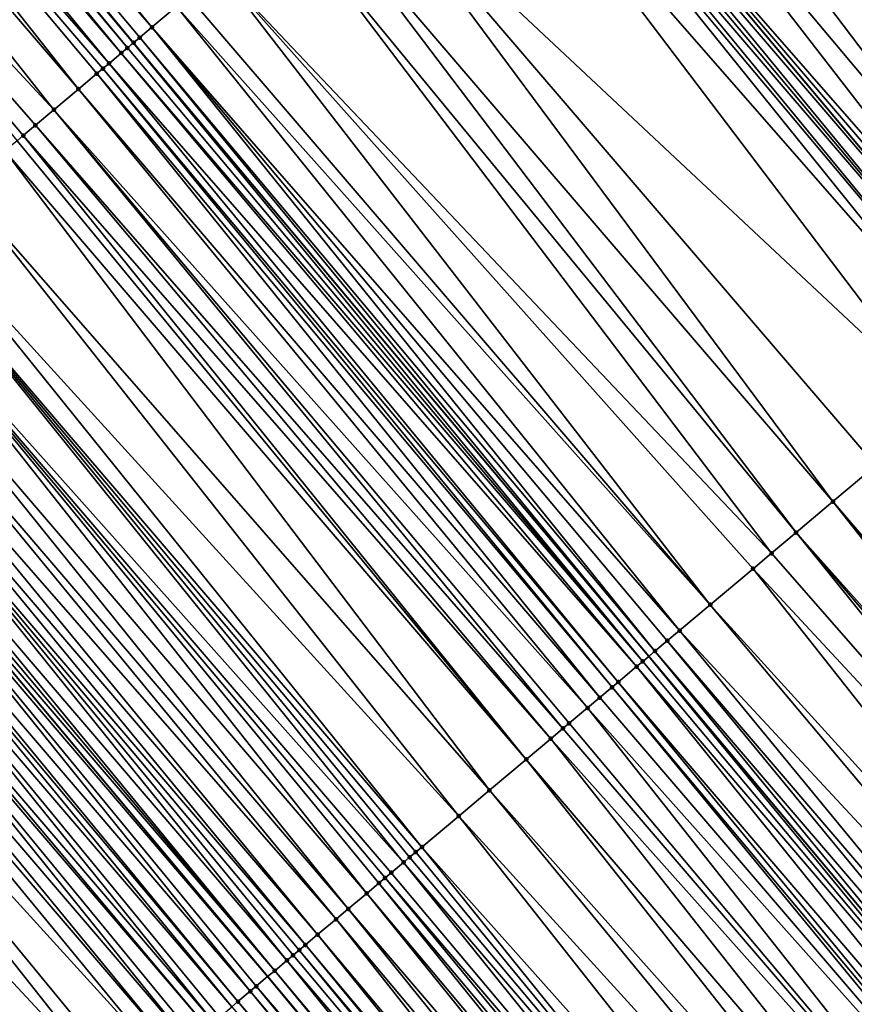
# Model space of a CAD drawing. Header units: feet. Extents: x 2004186 to 2014793, y 836912 to 864902.
# Tile 525 of 974: x 2008946 to 2008967, y 850110 to 850135. Entities that reach past the tile are written whole.
import ezdxf

# ---------------------------------------------------------------- set-up
doc = ezdxf.new("R2010")
doc.units = ezdxf.units.FT
doc.header["$LTSCALE"] = 100
doc.header["$MEASUREMENT"] = 0
for name, color, linetype, lineweight in [('EP_Travel Lane', 5, 'Continuous', 40), ('GPL_Skip Line', 2, 'Continuous', 40), ('Road Shots', 4, 'Continuous', 200), ('Road X-Section', 30, 'Continuous', 13)]:
    doc.layers.add(name, color=color, linetype=linetype, lineweight=lineweight)
doc.layers.add('I-77 SB_MM21-27-Surface-TIN', color=7, linetype='Continuous')

msp = doc.modelspace()

# ---------------------------------------------------------------- linework, layer by layer
at = {"layer": 'EP_Travel Lane'}
msp.add_polyline3d([(2009055.394116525, 849988.2175436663, 426.0955201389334), (2009042.502172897, 850003.5079654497, 426.1328361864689), (2009029.610234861, 850018.7983806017, 426.1765963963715), (2009016.732701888, 850034.1229042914, 426.2270210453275), (2009003.883368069, 850049.4491198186, 426.2751568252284), (2008991.034035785, 850064.7753335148, 426.3241323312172), (2008978.184760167, 850080.101479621, 426.4019151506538), (2008965.335488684, 850095.4276207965, 426.4818734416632), (2008952.486185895, 850110.7537993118, 426.5458036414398), (2008939.636898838, 850126.0799590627, 426.6178290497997), (2008926.787614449, 850141.4061156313, 426.6911892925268), (2008913.926938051, 850156.6868546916, 426.7853692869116), (2008901.035975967, 850171.9780949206, 426.8290963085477), (2008888.145025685, 850187.26932115, 426.8780410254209), (2008875.254159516, 850202.5604476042, 426.9640714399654), (2008862.363224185, 850217.8516560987, 427.0196080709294), (2008849.472338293, 850233.1428059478, 427.0969426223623)], dxfattribs=at)
at = {"layer": 'GPL_Skip Line'}
for points in [[(2009087.16368466, 849988.8069111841, 426.4817926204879), (2009074.288790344, 850004.1116463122, 426.5356119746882), (2009061.413874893, 850019.4164065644, 426.5651415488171), (2009048.53896791, 850034.7211567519, 426.6044015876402), (2009035.670001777, 850050.030885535, 426.6502886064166), (2009022.805090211, 850065.344005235, 426.7006072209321), (2009009.940199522, 850080.657100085, 426.7615474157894), (2008997.07530766, 850095.9701963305, 426.8218910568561), (2008984.210412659, 850111.2832963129, 426.8806374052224), (2008971.345515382, 850126.5963990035, 426.9382262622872), (2008958.480660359, 850141.9094513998, 427.01731217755), (2008945.615788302, 850157.2225240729, 427.0877314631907), (2008932.739030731, 850172.525611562, 427.1546757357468), (2008919.856995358, 850187.82429017, 427.2154230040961), (2008906.97498091, 850203.1229439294, 427.2854018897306), (2008894.092958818, 850218.4216067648, 427.3520091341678), (2008881.210969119, 850233.7202311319, 427.4329074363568)], [(2009077.895265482, 849981.0102519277, 426.3296685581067), (2009065.008742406, 849996.3052169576, 426.3764487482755), (2009052.122198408, 850011.6002068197, 426.3992057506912), (2009039.235665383, 850026.8951836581, 426.4345751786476), (2009026.353558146, 850042.2046134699, 426.477128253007), (2009013.483429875, 850057.5133065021, 426.5384554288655), (2009000.613270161, 850072.8220369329, 426.5838214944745), (2008987.743123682, 850088.1307516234, 426.6358886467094), (2008974.872983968, 850103.4394582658, 426.6914313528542), (2008962.002895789, 850118.748103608, 426.7731424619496), (2008949.132790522, 850134.0567692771, 426.8462031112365), (2008936.26271348, 850149.3654013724, 426.9336064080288), (2008923.393110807, 850164.6566634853, 427.0131152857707), (2008910.511035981, 850179.955388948, 427.0564485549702), (2008897.629021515, 850195.2540427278, 427.1264199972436), (2008884.746997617, 850210.5527077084, 427.1922301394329), (2008871.865013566, 850225.8513253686, 427.2756201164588)]]:
    msp.add_polyline3d(points, dxfattribs=at)
at = {"layer": 'I-77 SB_MM21-27-Surface-TIN', "color": 128, "linetype": 'ByBlock', "lineweight": -2}
for points in [[(2008936.887015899, 850149.8898211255, 426.9514895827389), (2008936.427592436, 850149.5039065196, 426.9369979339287), (2008949.598726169, 850134.448134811, 426.8657341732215)], [(2008936.887015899, 850149.8898211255, 426.9514895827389), (2008949.598726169, 850134.448134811, 426.8657341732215), (2008950.211273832, 850134.962707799, 426.8764313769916)], [(2008936.121316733, 850149.2466222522, 426.9306979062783), (2008948.986149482, 850133.9335963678, 426.8402715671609), (2008936.26271348, 850149.3654013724, 426.9336064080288)], [(2008936.427592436, 850149.5039065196, 426.9369979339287), (2008936.26271348, 850149.3654013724, 426.9336064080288), (2008949.139293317, 850134.0622313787, 426.84646614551)], [(2008948.986149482, 850133.9335963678, 426.8402715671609), (2008949.132790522, 850134.0567692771, 426.8462031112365), (2008936.26271348, 850149.3654013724, 426.9336064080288)], [(2008949.139293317, 850134.0622313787, 426.84646614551), (2008936.26271348, 850149.3654013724, 426.9336064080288), (2008949.132790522, 850134.0567692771, 426.8462031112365)], [(2008936.427592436, 850149.5039065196, 426.9369979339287), (2008949.292441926, 850134.1908607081, 426.8550892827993), (2008949.598726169, 850134.448134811, 426.8657341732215)], [(2008936.427592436, 850149.5039065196, 426.9369979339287), (2008949.139293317, 850134.0622313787, 426.84646614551), (2008949.292441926, 850134.1908607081, 426.8550892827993)], [(2008936.121316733, 850149.2466222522, 426.9306979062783), (2008935.81504831, 850148.9893293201, 426.9281013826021), (2008948.833019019, 850133.8049454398, 426.8408803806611)], [(2008936.121316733, 850149.2466222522, 426.9306979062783), (2008948.833019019, 850133.8049454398, 426.8408803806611), (2008948.986149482, 850133.9335963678, 426.8402715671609)], [(2008967.208833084, 850149.242868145, 426.8484652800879), (2008966.596352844, 850148.7282149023, 426.8720710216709), (2008979.767491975, 850133.6724367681, 426.8035802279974)], [(2008935.81504831, 850148.9893293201, 426.9281013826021), (2008935.35564534, 850148.6033903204, 426.9240362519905), (2008948.526752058, 850133.547650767, 426.8390275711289)], [(2008935.81504831, 850148.9893293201, 426.9281013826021), (2008948.526752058, 850133.547650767, 426.8390275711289), (2008948.833019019, 850133.8049454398, 426.8408803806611)], [(2008935.35564534, 850148.6033903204, 426.9240362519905), (2008934.74307933, 850148.0888391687, 426.9040061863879), (2008947.761076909, 850132.904423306, 426.8304542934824)], [(2008935.35564534, 850148.6033903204, 426.9240362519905), (2008948.373625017, 850133.4189957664, 426.8413770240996), (2008948.526752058, 850133.547650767, 426.8390275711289)], [(2008935.35564534, 850148.6033903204, 426.9240362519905), (2008948.220493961, 850133.2903455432, 426.8416846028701), (2008948.373625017, 850133.4189957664, 426.8413770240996)], [(2008935.35564534, 850148.6033903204, 426.9240362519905), (2008947.761076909, 850132.904423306, 426.8304542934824), (2008948.220493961, 850133.2903455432, 426.8416846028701)], [(2008966.596352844, 850148.7282149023, 426.8720710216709), (2008966.136974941, 850148.342246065, 426.8807589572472), (2008979.154990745, 850133.1578085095, 426.8165059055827)], [(2008966.596352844, 850148.7282149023, 426.8720710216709), (2008979.154990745, 850133.1578085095, 426.8165059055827), (2008979.767491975, 850133.6724367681, 426.8035802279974)], [(2008966.136974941, 850148.342246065, 426.8807589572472), (2008965.371347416, 850147.6989619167, 426.8964154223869), (2008978.389360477, 850132.5145276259, 426.8307651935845)], [(2008966.136974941, 850148.342246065, 426.8807589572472), (2008978.389360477, 850132.5145276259, 426.8307651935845), (2008979.154990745, 850133.1578085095, 426.8165059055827)], [(2008934.74307933, 850148.0888391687, 426.9040061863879), (2008933.517959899, 850147.0597218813, 426.870350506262), (2008947.148505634, 850132.3898784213, 426.8077449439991)], [(2008934.74307933, 850148.0888391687, 426.9040061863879), (2008947.148505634, 850132.3898784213, 426.8077449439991), (2008947.761076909, 850132.904423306, 426.8304542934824)], [(2008965.371347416, 850147.6989619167, 426.8964154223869), (2008964.146340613, 850146.669710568, 426.920060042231), (2008978.389360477, 850132.5145276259, 426.8307651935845)], [(2008933.517959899, 850147.0597218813, 426.870350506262), (2008946.689083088, 850132.003962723, 426.7937198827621), (2008947.148505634, 850132.3898784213, 426.8077449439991)], [(2008933.517959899, 850147.0597218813, 426.870350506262), (2008946.382792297, 850131.7466964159, 426.7797427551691), (2008946.689083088, 850132.003962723, 426.7937198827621)], [(2008933.517959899, 850147.0597218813, 426.870350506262), (2008946.22965336, 850131.6180555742, 426.7760403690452), (2008946.382792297, 850131.7466964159, 426.7797427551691)], [(2008964.146340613, 850146.669710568, 426.920060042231), (2008962.768194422, 850145.511818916, 426.9397722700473), (2008976.551839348, 850130.9706636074, 426.8606697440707)], [(2008964.146340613, 850146.669710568, 426.920060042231), (2008976.551839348, 850130.9706636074, 426.8606697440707), (2008978.389360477, 850132.5145276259, 426.8307651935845)], [(2008962.768194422, 850145.511818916, 426.9397722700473), (2008961.083789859, 850144.0966223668, 426.9620018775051), (2008975.633069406, 850130.1987427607, 426.8708508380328)], [(2008962.768194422, 850145.511818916, 426.9397722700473), (2008975.633069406, 850130.1987427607, 426.8708508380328), (2008976.551839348, 850130.9706636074, 426.8606697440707)], [(2008961.083789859, 850144.0966223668, 426.9620018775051), (2008960.165030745, 850143.3246886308, 426.9776941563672), (2008973.183026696, 850128.1402747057, 426.9033278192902)], [(2008961.083789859, 850144.0966223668, 426.9620018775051), (2008973.948661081, 850128.7835506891, 426.8911629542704), (2008975.633069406, 850130.1987427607, 426.8708508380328)], [(2008961.083789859, 850144.0966223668, 426.9620018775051), (2008973.183026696, 850128.1402747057, 426.9033278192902), (2008973.948661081, 850128.7835506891, 426.8911629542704)], [(2008960.165030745, 850143.3246886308, 426.9776941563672), (2008959.399410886, 850142.6813953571, 426.9972510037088), (2008972.26427725, 850127.3683294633, 426.9239363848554)], [(2008960.165030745, 850143.3246886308, 426.9776941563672), (2008972.26427725, 850127.3683294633, 426.9239363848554), (2008973.183026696, 850128.1402747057, 426.9033278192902)], [(2008959.399410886, 850142.6813953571, 426.9972510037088), (2008958.480660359, 850141.9094513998, 427.01731217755), (2008971.651771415, 850126.8537066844, 426.9345196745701)], [(2008959.399410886, 850142.6813953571, 426.9972510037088), (2008971.651771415, 850126.8537066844, 426.9345196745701), (2008972.26427725, 850127.3683294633, 426.9239363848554)], [(2008958.327530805, 850141.78079939, 427.0183833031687), (2008971.345515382, 850126.5963990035, 426.9382262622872), (2008958.480660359, 850141.9094513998, 427.01731217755)], [(2008971.498639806, 850126.7250571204, 426.934545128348), (2008958.480660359, 850141.9094513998, 427.01731217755), (2008971.345515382, 850126.5963990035, 426.9382262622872)], [(2008971.651771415, 850126.8537066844, 426.9345196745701), (2008958.480660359, 850141.9094513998, 427.01731217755), (2008971.498639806, 850126.7250571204, 426.934545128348)], [(2008958.327530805, 850141.78079939, 427.0183833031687), (2008958.17439704, 850141.6521523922, 427.017312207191), (2008971.039252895, 850126.3390990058, 426.9386489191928)], [(2008958.327530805, 850141.78079939, 427.0183833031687), (2008971.039252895, 850126.3390990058, 426.9386489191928), (2008971.345515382, 850126.5963990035, 426.9382262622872)], [(2008958.021269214, 850141.523498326, 427.0192623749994), (2008957.868136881, 850141.3948496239, 427.0189196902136), (2008970.733000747, 850126.0817867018, 426.9443314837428)], [(2008958.17439704, 850141.6521523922, 427.017312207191), (2008958.021269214, 850141.523498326, 427.0192623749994), (2008971.039252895, 850126.3390990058, 426.9386489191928)], [(2008958.021269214, 850141.523498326, 427.0192623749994), (2008970.733000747, 850126.0817867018, 426.9443314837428), (2008971.039252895, 850126.3390990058, 426.9386489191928)], [(2008957.868136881, 850141.3948496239, 427.0189196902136), (2008957.255594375, 850140.880270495, 427.0108472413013), (2008970.42673055, 850125.8244958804, 426.940831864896)], [(2008957.868136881, 850141.3948496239, 427.0189196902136), (2008970.42673055, 850125.8244958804, 426.940831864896), (2008970.733000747, 850126.0817867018, 426.9443314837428)], [(2008957.255594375, 850140.880270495, 427.0108472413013), (2008954.652243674, 850138.6933628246, 426.9536175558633), (2008969.354763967, 850124.9240028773, 426.9179522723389)], [(2008957.255594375, 850140.880270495, 427.0108472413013), (2008969.354763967, 850124.9240028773, 426.9179522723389), (2008970.42673055, 850125.8244958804, 426.940831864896)], [(2008954.652243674, 850138.6933628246, 426.9536175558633), (2008953.580286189, 850137.7928589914, 426.9353693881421), (2008966.59828702, 850122.6084392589, 426.8634710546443)], [(2008954.652243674, 850138.6933628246, 426.9536175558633), (2008967.670242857, 850123.5089450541, 426.8808829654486), (2008969.354763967, 850124.9240028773, 426.9179522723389)], [(2008954.652243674, 850138.6933628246, 426.9536175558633), (2008966.59828702, 850122.6084392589, 426.8634710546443), (2008967.670242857, 850123.5089450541, 426.8808829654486)], [(2008953.580286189, 850137.7928589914, 426.9353693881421), (2008952.967732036, 850137.2782937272, 426.9213708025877), (2008965.679454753, 850121.8365925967, 426.8419437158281)], [(2008953.580286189, 850137.7928589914, 426.9353693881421), (2008965.679454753, 850121.8365925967, 426.8419437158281), (2008966.59828702, 850122.6084392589, 426.8634710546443)], [(2008952.967732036, 850137.2782937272, 426.9213708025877), (2008951.283222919, 850135.8632216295, 426.8904065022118), (2008965.066904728, 850121.3220224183, 426.8300442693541)], [(2008952.967732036, 850137.2782937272, 426.9213708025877), (2008965.066904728, 850121.3220224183, 426.8300442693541), (2008965.679454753, 850121.8365925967, 426.8419437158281)], [(2008951.283222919, 850135.8632216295, 426.8904065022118), (2008950.517544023, 850135.2199986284, 426.8799269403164), (2008963.535530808, 850120.0355956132, 426.800876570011)], [(2008951.283222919, 850135.8632216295, 426.8904065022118), (2008964.607490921, 850120.9360963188, 426.8204638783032), (2008965.066904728, 850121.3220224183, 426.8300442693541)], [(2008951.283222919, 850135.8632216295, 426.8904065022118), (2008963.535530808, 850120.0355956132, 426.800876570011), (2008964.607490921, 850120.9360963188, 426.8204638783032)], [(2008950.517544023, 850135.2199986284, 426.8799269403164), (2008950.211273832, 850134.962707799, 426.8764313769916), (2008963.535530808, 850120.0355956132, 426.800876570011)], [(2008950.211273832, 850134.962707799, 426.8764313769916), (2008949.598726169, 850134.448134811, 426.8657341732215), (2008962.769859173, 850119.3923639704, 426.7940890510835)], [(2008950.211273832, 850134.962707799, 426.8764313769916), (2008962.769859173, 850119.3923639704, 426.7940890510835), (2008963.535530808, 850120.0355956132, 426.800876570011)], [(2008949.598726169, 850134.448134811, 426.8657341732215), (2008949.292441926, 850134.1908607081, 426.8550892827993), (2008962.157297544, 850118.8778076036, 426.7762862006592)], [(2008949.598726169, 850134.448134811, 426.8657341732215), (2008962.463586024, 850119.1350766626, 426.7890875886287), (2008962.769859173, 850119.3923639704, 426.7940890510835)], [(2008949.598726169, 850134.448134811, 426.8657341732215), (2008962.157297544, 850118.8778076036, 426.7762862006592), (2008962.463586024, 850119.1350766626, 426.7890875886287)], [(2008948.986149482, 850133.9335963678, 426.8402715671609), (2008961.851021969, 850118.6205231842, 426.7700501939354), (2008949.132790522, 850134.0567692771, 426.8462031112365)], [(2008949.139293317, 850134.0622313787, 426.84646614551), (2008949.132790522, 850134.0567692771, 426.8462031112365), (2008962.002895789, 850118.748103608, 426.7731424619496)], [(2008961.851021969, 850118.6205231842, 426.7700501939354), (2008962.002895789, 850118.748103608, 426.7731424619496), (2008949.132790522, 850134.0567692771, 426.8462031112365)], [(2008949.292441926, 850134.1908607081, 426.8550892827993), (2008949.139293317, 850134.0622313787, 426.84646614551), (2008962.002895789, 850118.748103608, 426.7731424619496)], [(2008949.292441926, 850134.1908607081, 426.8550892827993), (2008962.002895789, 850118.748103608, 426.7731424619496), (2008962.157297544, 850118.8778076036, 426.7762862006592)], [(2008948.833019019, 850133.8049454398, 426.8408803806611), (2008948.526752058, 850133.547650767, 426.8390275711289), (2008961.697898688, 850118.4918637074, 426.7743125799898)], [(2008948.986149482, 850133.9335963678, 426.8402715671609), (2008948.833019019, 850133.8049454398, 426.8408803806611), (2008961.851021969, 850118.6205231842, 426.7700501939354)], [(2008948.833019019, 850133.8049454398, 426.8408803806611), (2008961.697898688, 850118.4918637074, 426.7743125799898), (2008961.851021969, 850118.6205231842, 426.7700501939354)], [(2008948.373625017, 850133.4189957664, 426.8413770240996), (2008948.220493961, 850133.2903455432, 426.8416846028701), (2008961.085373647, 850117.9772637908, 426.7751240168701)], [(2008948.526752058, 850133.547650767, 426.8390275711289), (2008948.373625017, 850133.4189957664, 426.8413770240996), (2008961.238512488, 850118.1059047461, 426.7787781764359)], [(2008948.373625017, 850133.4189957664, 426.8413770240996), (2008961.085373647, 850117.9772637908, 426.7751240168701), (2008961.238512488, 850118.1059047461, 426.7787781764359)], [(2008948.526752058, 850133.547650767, 426.8390275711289), (2008961.238512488, 850118.1059047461, 426.7787781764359), (2008961.697898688, 850118.4918637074, 426.7743125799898)], [(2008948.220493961, 850133.2903455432, 426.8416846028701), (2008947.761076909, 850132.904423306, 426.8304542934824), (2008960.77908172, 850117.719998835, 426.7605687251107)], [(2008948.220493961, 850133.2903455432, 426.8416846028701), (2008960.77908172, 850117.719998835, 426.7605687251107), (2008961.085373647, 850117.9772637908, 426.7751240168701)], [(2008947.761076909, 850132.904423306, 426.8304542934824), (2008947.148505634, 850132.3898784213, 426.8077449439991), (2008960.472793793, 850117.4627291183, 426.7480483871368)], [(2008947.761076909, 850132.904423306, 426.8304542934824), (2008960.472793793, 850117.4627291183, 426.7480483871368), (2008960.77908172, 850117.719998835, 426.7605687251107)], [(2008947.148505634, 850132.3898784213, 426.8077449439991), (2008946.689083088, 850132.003962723, 426.7937198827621), (2008959.860238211, 850116.9481655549, 426.7333215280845)], [(2008947.148505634, 850132.3898784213, 426.8077449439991), (2008960.013373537, 850117.0768106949, 426.7351870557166), (2008960.472793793, 850117.4627291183, 426.7480483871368)], [(2008947.148505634, 850132.3898784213, 426.8077449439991), (2008959.860238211, 850116.9481655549, 426.7333215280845), (2008960.013373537, 850117.0768106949, 426.7351870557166)], [(2008946.689083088, 850132.003962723, 426.7937198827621), (2008946.382792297, 850131.7466964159, 426.7797427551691), (2008959.5539614, 850116.6908826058, 426.7264570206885)], [(2008946.689083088, 850132.003962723, 426.7937198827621), (2008959.5539614, 850116.6908826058, 426.7264570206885), (2008959.860238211, 850116.9481655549, 426.7333215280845)], [(2008946.22965336, 850131.6180555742, 426.7760403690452), (2008945.923368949, 850131.3607816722, 426.7653096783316), (2008958.941397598, 850116.1763288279, 426.7075475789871)], [(2008946.382792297, 850131.7466964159, 426.7797427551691), (2008946.22965336, 850131.6180555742, 426.7760403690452), (2008958.941397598, 850116.1763288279, 426.7075475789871)], [(2008946.382792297, 850131.7466964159, 426.7797427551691), (2008958.941397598, 850116.1763288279, 426.7075475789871), (2008959.5539614, 850116.6908826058, 426.7264570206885)], [(2008945.923368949, 850131.3607816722, 426.7653096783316), (2008944.851384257, 850130.4603102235, 426.7332194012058), (2008958.022558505, 850115.4044902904, 426.6825475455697)], [(2008945.923368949, 850131.3607816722, 426.7653096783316), (2008958.022558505, 850115.4044902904, 426.6825475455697), (2008958.941397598, 850116.1763288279, 426.7075475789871)], [(2008944.851384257, 850130.4603102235, 426.7332194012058), (2008943.779420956, 850129.5598133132, 426.7120122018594), (2008957.256868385, 850114.7612806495, 426.666355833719)], [(2008944.851384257, 850130.4603102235, 426.7332194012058), (2008957.256868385, 850114.7612806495, 426.666355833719), (2008958.022558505, 850115.4044902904, 426.6825475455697)], [(2008943.779420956, 850129.5598133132, 426.7120122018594), (2008943.320001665, 850129.173893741, 426.6996428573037), (2008956.33803288, 850113.9894378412, 426.643181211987)], [(2008943.779420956, 850129.5598133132, 426.7120122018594), (2008956.33803288, 850113.9894378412, 426.643181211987), (2008957.256868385, 850114.7612806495, 426.666355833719)], [(2008943.320001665, 850129.173893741, 426.6996428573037), (2008942.55430875, 850128.5306874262, 426.6820311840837), (2008955.87860706, 850113.6035260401, 426.6274892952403)], [(2008943.320001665, 850129.173893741, 426.6996428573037), (2008956.184889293, 850113.8608025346, 426.637112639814), (2008956.33803288, 850113.9894378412, 426.643181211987)], [(2008943.320001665, 850129.173893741, 426.6996428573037), (2008956.031751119, 850113.7321607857, 426.6337976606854), (2008956.184889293, 850113.8608025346, 426.637112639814)], [(2008943.320001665, 850129.173893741, 426.6996428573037), (2008955.87860706, 850113.6035260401, 426.6274892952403), (2008956.031751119, 850113.7321607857, 426.6337976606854)], [(2008942.55430875, 850128.5306874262, 426.6820311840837), (2008941.941751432, 850128.0161259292, 426.6664223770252), (2008954.959765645, 850112.8316902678, 426.601307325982)], [(2008942.55430875, 850128.5306874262, 426.6820311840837), (2008955.57232532, 850113.3462489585, 426.6181169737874), (2008955.87860706, 850113.6035260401, 426.6274892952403)], [(2008942.55430875, 850128.5306874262, 426.6820311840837), (2008955.419187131, 850113.2176072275, 426.6147943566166), (2008955.57232532, 850113.3462489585, 426.6181169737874)], [(2008942.55430875, 850128.5306874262, 426.6820311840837), (2008955.266043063, 850113.0889724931, 426.6084811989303), (2008955.419187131, 850113.2176072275, 426.6147943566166)], [(2008942.55430875, 850128.5306874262, 426.6820311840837), (2008954.959765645, 850112.8316902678, 426.601307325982), (2008955.266043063, 850113.0889724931, 426.6084811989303)], [(2008941.941751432, 850128.0161259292, 426.6664223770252), (2008941.482327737, 850127.6302115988, 426.6518125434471), (2008954.500348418, 850112.4457682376, 426.5899875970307)], [(2008941.941751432, 850128.0161259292, 426.6664223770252), (2008954.500348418, 850112.4457682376, 426.5899875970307), (2008954.959765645, 850112.8316902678, 426.601307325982)], [(2008941.482327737, 850127.6302115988, 426.6518125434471), (2008941.022909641, 850127.2442906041, 426.6400512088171), (2008954.194075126, 850112.1884811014, 426.5849129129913)], [(2008941.482327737, 850127.6302115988, 426.6518125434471), (2008954.194075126, 850112.1884811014, 426.5849129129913), (2008954.500348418, 850112.4457682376, 426.5899875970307)], [(2008941.022909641, 850127.2442906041, 426.6400512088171), (2008940.716643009, 850126.9869955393, 426.6383660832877), (2008953.734677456, 850111.8025357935, 426.5835425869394)], [(2008941.022909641, 850127.2442906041, 426.6400512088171), (2008953.734677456, 850111.8025357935, 426.5835425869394), (2008954.194075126, 850112.1884811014, 426.5849129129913)], [(2008940.716643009, 850126.9869955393, 426.6383660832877), (2008940.410386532, 850126.7296883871, 426.6418472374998), (2008953.428408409, 850111.5452436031, 426.5806281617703)], [(2008940.716643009, 850126.9869955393, 426.6383660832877), (2008953.428408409, 850111.5452436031, 426.5806281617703), (2008953.734677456, 850111.8025357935, 426.5835425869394)], [(2008940.410386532, 850126.7296883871, 426.6418472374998), (2008939.950978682, 850126.3437551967, 426.6352987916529), (2008952.968979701, 850111.1593352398, 426.5634668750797)], [(2008940.410386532, 850126.7296883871, 426.6418472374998), (2008953.275265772, 850111.4166071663, 426.5750426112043), (2008953.428408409, 850111.5452436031, 426.5806281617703)], [(2008940.410386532, 850126.7296883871, 426.6418472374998), (2008953.122116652, 850111.2879784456, 426.5661590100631), (2008953.275265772, 850111.4166071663, 426.5750426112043)], [(2008940.410386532, 850126.7296883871, 426.6418472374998), (2008952.968979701, 850111.1593352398, 426.5634668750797), (2008953.122116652, 850111.2879784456, 426.5661590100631)], [(2008939.797834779, 850126.2151202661, 426.6290697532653), (2008939.636898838, 850126.0799590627, 426.6178290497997), (2008952.662692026, 850110.9020652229, 426.5510747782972)], [(2008939.950978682, 850126.3437551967, 426.6352987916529), (2008939.797834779, 850126.2151202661, 426.6290697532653), (2008952.662692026, 850110.9020652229, 426.5510747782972)], [(2008939.950978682, 850126.3437551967, 426.6352987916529), (2008952.662692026, 850110.9020652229, 426.5510747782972), (2008952.968979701, 850111.1593352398, 426.5634668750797)], [(2008939.491529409, 850125.957871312, 426.6076756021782), (2008939.032086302, 850125.5719800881, 426.5831894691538), (2008952.050121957, 850110.3875189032, 426.5289774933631)], [(2008939.491529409, 850125.957871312, 426.6076756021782), (2008952.486185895, 850110.7537993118, 426.5458036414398), (2008939.636898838, 850126.0799590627, 426.6178290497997)], [(2008939.491529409, 850125.957871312, 426.6076756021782), (2008952.203270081, 850110.5161488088, 426.5373547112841), (2008952.486185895, 850110.7537993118, 426.5458036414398)], [(2008939.491529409, 850125.957871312, 426.6076756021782), (2008952.050121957, 850110.3875189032, 426.5289774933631), (2008952.203270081, 850110.5161488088, 426.5373547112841)], [(2008952.662692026, 850110.9020652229, 426.5510747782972), (2008939.636898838, 850126.0799590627, 426.6178290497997), (2008952.486185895, 850110.7537993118, 426.5458036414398)], [(2008938.878932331, 850125.4433571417, 426.5718381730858), (2008938.572612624, 850125.1861252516, 426.543150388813), (2008951.590662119, 850110.0016475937, 426.4959783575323)], [(2008939.032086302, 850125.5719800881, 426.5831894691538), (2008938.878932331, 850125.4433571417, 426.5718381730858), (2008951.743820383, 850110.1302654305, 426.5095140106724)], [(2008938.878932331, 850125.4433571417, 426.5718381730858), (2008951.590662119, 850110.0016475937, 426.4959783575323), (2008951.743820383, 850110.1302654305, 426.5095140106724)], [(2008939.032086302, 850125.5719800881, 426.5831894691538), (2008951.743820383, 850110.1302654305, 426.5095140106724), (2008952.050121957, 850110.3875189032, 426.5289774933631)], [(2008938.572612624, 850125.1861252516, 426.543150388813), (2008938.113139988, 850124.8002691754, 426.5036411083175), (2008951.131183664, 850109.6157984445, 426.453507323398)], [(2008938.572612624, 850125.1861252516, 426.543150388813), (2008951.28433906, 850109.744419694, 426.4655844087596), (2008951.590662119, 850110.0016475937, 426.4959783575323)], [(2008938.572612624, 850125.1861252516, 426.543150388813), (2008951.131183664, 850109.6157984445, 426.453507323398), (2008951.28433906, 850109.744419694, 426.4655844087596)], [(2008938.113139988, 850124.8002691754, 426.5036411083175), (2008937.959989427, 850124.67164217, 426.4940246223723), (2008950.978034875, 850109.487169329, 426.4447925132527)], [(2008938.113139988, 850124.8002691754, 426.5036411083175), (2008950.978034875, 850109.487169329, 426.4447925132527), (2008951.131183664, 850109.6157984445, 426.453507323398)], [(2008937.959989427, 850124.67164217, 426.4940246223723), (2008937.500553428, 850124.2857424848, 426.4731550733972), (2008950.51860177, 850109.1012661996, 426.4253940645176)], [(2008937.959989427, 850124.67164217, 426.4940246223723), (2008950.671749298, 850109.229896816, 426.4334674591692), (2008950.978034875, 850109.487169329, 426.4447925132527)], [(2008937.959989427, 850124.67164217, 426.4940246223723), (2008950.51860177, 850109.1012661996, 426.4253940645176), (2008950.671749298, 850109.229896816, 426.4334674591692)], [(2008937.500553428, 850124.2857424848, 426.4731550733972), (2008937.194248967, 850124.0284924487, 426.4522233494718), (2008950.212295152, 850108.8440187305, 426.4033645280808)], [(2008937.500553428, 850124.2857424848, 426.4731550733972), (2008950.212295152, 850108.8440187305, 426.4033645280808), (2008950.51860177, 850109.1012661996, 426.4253940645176)], [(2008937.194248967, 850124.0284924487, 426.4522233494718), (2008936.428507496, 850123.3853439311, 426.4099075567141), (2008949.906000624, 850108.5867568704, 426.3874860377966)], [(2008937.194248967, 850124.0284924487, 426.4522233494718), (2008949.906000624, 850108.5867568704, 426.3874860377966), (2008950.212295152, 850108.8440187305, 426.4033645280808)], [(2008967.670242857, 850123.5089450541, 426.8808829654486), (2008966.59828702, 850122.6084392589, 426.8634710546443), (2008979.616313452, 850107.4239890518, 426.8046187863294)], [(2008936.428507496, 850123.3853439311, 426.4099075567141), (2008935.203297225, 850122.3563347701, 426.3300347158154), (2008948.83397357, 850107.6863358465, 426.3338405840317)], [(2008936.428507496, 850123.3853439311, 426.4099075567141), (2008949.14026099, 850107.9436061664, 426.3461031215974), (2008949.906000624, 850108.5867568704, 426.3874860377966)], [(2008936.428507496, 850123.3853439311, 426.4099075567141), (2008948.83397357, 850107.6863358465, 426.3338405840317), (2008949.14026099, 850107.9436061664, 426.3461031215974)], [(2008966.59828702, 850122.6084392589, 426.8634710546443), (2008965.679454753, 850121.8365925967, 426.8419437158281), (2008979.00376296, 850106.9094194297, 426.7924828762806)], [(2008966.59828702, 850122.6084392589, 426.8634710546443), (2008979.00376296, 850106.9094194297, 426.7924828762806), (2008979.616313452, 850107.4239890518, 426.8046187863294)], [(2008935.203297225, 850122.3563347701, 426.3300347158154), (2008948.221374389, 850107.1718241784, 426.2969322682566), (2008948.83397357, 850107.6863358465, 426.3338405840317)], [(2008965.679454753, 850121.8365925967, 426.8419437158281), (2008965.066904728, 850121.3220224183, 426.8300442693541), (2008978.238063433, 850106.2662209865, 426.7715066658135)], [(2008965.679454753, 850121.8365925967, 426.8419437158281), (2008978.697481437, 850106.65214209, 426.7832215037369), (2008979.00376296, 850106.9094194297, 426.7924828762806)], [(2008965.679454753, 850121.8365925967, 426.8419437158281), (2008978.238063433, 850106.2662209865, 426.7715066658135), (2008978.697481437, 850106.65214209, 426.7832215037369)], [(2008965.066904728, 850121.3220224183, 426.8300442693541), (2008964.607490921, 850120.9360963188, 426.8204638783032), (2008978.238063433, 850106.2662209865, 426.7715066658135)], [(2008964.607490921, 850120.9360963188, 426.8204638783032), (2008963.535530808, 850120.0355956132, 426.800876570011), (2008977.012957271, 850105.2370879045, 426.7446009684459)], [(2008964.607490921, 850120.9360963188, 426.8204638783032), (2008977.012957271, 850105.2370879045, 426.7446009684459), (2008978.238063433, 850106.2662209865, 426.7715066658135)], [(2008963.535530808, 850120.0355956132, 426.800876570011), (2008962.769859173, 850119.3923639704, 426.7940890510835), (2008976.400413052, 850104.7225108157, 426.7356565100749)], [(2008963.535530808, 850120.0355956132, 426.800876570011), (2008976.400413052, 850104.7225108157, 426.7356565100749), (2008977.012957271, 850105.2370879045, 426.7446009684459)], [(2008962.769859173, 850119.3923639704, 426.7940890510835), (2008962.463586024, 850119.1350766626, 426.7890875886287), (2008975.481587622, 850103.9506560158, 426.717609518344)], [(2008962.769859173, 850119.3923639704, 426.7940890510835), (2008975.481587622, 850103.9506560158, 426.717609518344), (2008976.400413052, 850104.7225108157, 426.7356565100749)], [(2008962.463586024, 850119.1350766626, 426.7890875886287), (2008962.157297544, 850118.8778076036, 426.7762862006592), (2008975.175303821, 850103.6933813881, 426.7071889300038)], [(2008962.463586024, 850119.1350766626, 426.7890875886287), (2008975.175303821, 850103.6933813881, 426.7071889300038), (2008975.481587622, 850103.9506560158, 426.717609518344)], [(2008962.157297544, 850118.8778076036, 426.7762862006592), (2008962.002895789, 850118.748103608, 426.7731424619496), (2008974.872983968, 850103.4394582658, 426.6914313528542)], [(2008962.157297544, 850118.8778076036, 426.7762862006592), (2008974.872983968, 850103.4394582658, 426.6914313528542), (2008975.175303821, 850103.6933813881, 426.7071889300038)], [(2008961.851021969, 850118.6205231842, 426.7700501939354), (2008961.697898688, 850118.4918637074, 426.7743125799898), (2008974.715865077, 850103.3074849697, 426.6849229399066)], [(2008961.851021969, 850118.6205231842, 426.7700501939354), (2008974.715865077, 850103.3074849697, 426.6849229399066), (2008962.002895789, 850118.748103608, 426.7731424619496)], [(2008974.869009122, 850103.4361197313, 426.6912241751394), (2008974.872983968, 850103.4394582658, 426.6914313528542), (2008962.002895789, 850118.748103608, 426.7731424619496)], [(2008974.869009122, 850103.4361197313, 426.6912241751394), (2008962.002895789, 850118.748103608, 426.7731424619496), (2008974.715865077, 850103.3074849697, 426.6849229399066)], [(2008961.697898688, 850118.4918637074, 426.7743125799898), (2008961.238512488, 850118.1059047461, 426.7787781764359), (2008974.256472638, 850102.9215334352, 426.6862151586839)], [(2008961.697898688, 850118.4918637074, 426.7743125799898), (2008974.256472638, 850102.9215334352, 426.6862151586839), (2008974.715865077, 850103.3074849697, 426.6849229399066)], [(2008961.238512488, 850118.1059047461, 426.7787781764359), (2008961.085373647, 850117.9772637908, 426.7751240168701), (2008973.950219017, 850102.6642228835, 426.6911494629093)], [(2008961.238512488, 850118.1059047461, 426.7787781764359), (2008973.950219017, 850102.6642228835, 426.6911494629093), (2008974.256472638, 850102.9215334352, 426.6862151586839)], [(2008961.085373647, 850117.9772637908, 426.7751240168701), (2008960.77908172, 850117.719998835, 426.7605687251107), (2008973.797086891, 850102.5355739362, 426.6909116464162)], [(2008961.085373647, 850117.9772637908, 426.7751240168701), (2008973.797086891, 850102.5355739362, 426.6909116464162), (2008973.950219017, 850102.6642228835, 426.6911494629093)], [(2008960.77908172, 850117.719998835, 426.7605687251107), (2008960.472793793, 850117.4627291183, 426.7480483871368), (2008973.797086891, 850102.5355739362, 426.6909116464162)], [(2008960.472793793, 850117.4627291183, 426.7480483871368), (2008960.013373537, 850117.0768106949, 426.7351870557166), (2008972.878264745, 850101.7637152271, 426.6745354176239)], [(2008960.472793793, 850117.4627291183, 426.7480483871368), (2008972.878264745, 850101.7637152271, 426.6745354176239), (2008973.797086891, 850102.5355739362, 426.6909116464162)], [(2008959.860238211, 850116.9481655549, 426.7333215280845), (2008959.5539614, 850116.6908826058, 426.7264570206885), (2008972.878264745, 850101.7637152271, 426.6745354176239)], [(2008960.013373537, 850117.0768106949, 426.7351870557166), (2008959.860238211, 850116.9481655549, 426.7333215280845), (2008972.878264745, 850101.7637152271, 426.6745354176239)], [(2008959.5539614, 850116.6908826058, 426.7264570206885), (2008958.941397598, 850116.1763288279, 426.7075475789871), (2008971.959423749, 850100.9918789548, 426.6485691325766)], [(2008959.5539614, 850116.6908826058, 426.7264570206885), (2008971.959423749, 850100.9918789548, 426.6485691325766), (2008972.878264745, 850101.7637152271, 426.6745354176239)], [(2008958.941397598, 850116.1763288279, 426.7075475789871), (2008958.022558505, 850115.4044902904, 426.6825475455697), (2008971.346854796, 850100.4773313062, 426.6270411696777)], [(2008958.941397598, 850116.1763288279, 426.7075475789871), (2008971.346854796, 850100.4773313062, 426.6270411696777), (2008971.959423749, 850100.9918789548, 426.6485691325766)], [(2008958.022558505, 850115.4044902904, 426.6825475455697), (2008957.256868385, 850114.7612806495, 426.666355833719), (2008970.734294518, 850099.9627733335, 426.609926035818)], [(2008958.022558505, 850115.4044902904, 426.6825475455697), (2008970.734294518, 850099.9627733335, 426.609926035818), (2008971.346854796, 850100.4773313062, 426.6270411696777)], [(2008957.256868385, 850114.7612806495, 426.666355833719), (2008956.33803288, 850113.9894378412, 426.643181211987), (2008969.662332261, 850099.0622751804, 426.5892500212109)], [(2008957.256868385, 850114.7612806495, 426.666355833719), (2008969.662332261, 850099.0622751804, 426.5892500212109), (2008970.734294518, 850099.9627733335, 426.609926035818)], [(2008956.33803288, 850113.9894378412, 426.643181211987), (2008956.184889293, 850113.8608025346, 426.637112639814), (2008968.896636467, 850098.4190722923, 426.5701736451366)], [(2008956.33803288, 850113.9894378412, 426.643181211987), (2008968.896636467, 850098.4190722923, 426.5701736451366), (2008969.662332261, 850099.0622751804, 426.5892500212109)], [(2008956.031751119, 850113.7321607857, 426.6337976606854), (2008955.87860706, 850113.6035260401, 426.6274892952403), (2008968.896636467, 850098.4190722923, 426.5701736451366)], [(2008956.184889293, 850113.8608025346, 426.637112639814), (2008956.031751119, 850113.7321607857, 426.6337976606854), (2008968.896636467, 850098.4190722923, 426.5701736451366)], [(2008955.87860706, 850113.6035260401, 426.6274892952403), (2008955.57232532, 850113.3462489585, 426.6181169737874), (2008968.437210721, 850098.0331604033, 426.5545203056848)], [(2008955.87860706, 850113.6035260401, 426.6274892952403), (2008968.437210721, 850098.0331604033, 426.5545203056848), (2008968.896636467, 850098.4190722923, 426.5701736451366)], [(2008955.419187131, 850113.2176072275, 426.6147943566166), (2008955.266043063, 850113.0889724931, 426.6084811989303), (2008968.130933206, 850097.7758782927, 426.5472981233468)], [(2008955.57232532, 850113.3462489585, 426.6181169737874), (2008955.419187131, 850113.2176072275, 426.6147943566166), (2008968.437210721, 850098.0331604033, 426.5545203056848)], [(2008955.419187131, 850113.2176072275, 426.6147943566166), (2008968.130933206, 850097.7758782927, 426.5472981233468), (2008968.437210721, 850098.0331604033, 426.5545203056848)], [(2008955.266043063, 850113.0889724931, 426.6084811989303), (2008954.959765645, 850112.8316902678, 426.601307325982), (2008967.824661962, 850097.518588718, 426.5432662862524)], [(2008955.266043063, 850113.0889724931, 426.6084811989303), (2008967.824661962, 850097.518588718, 426.5432662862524), (2008968.130933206, 850097.7758782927, 426.5472981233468)], [(2008954.959765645, 850112.8316902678, 426.601307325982), (2008954.500348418, 850112.4457682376, 426.5899875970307), (2008967.518382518, 850097.2613089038, 426.5350625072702)], [(2008954.959765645, 850112.8316902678, 426.601307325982), (2008967.518382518, 850097.2613089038, 426.5350625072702), (2008967.824661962, 850097.518588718, 426.5432662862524)], [(2008954.500348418, 850112.4457682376, 426.5899875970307), (2008954.194075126, 850112.1884811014, 426.5849129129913), (2008967.058958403, 850096.8753950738, 426.5202388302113)], [(2008954.500348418, 850112.4457682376, 426.5899875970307), (2008967.058958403, 850096.8753950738, 426.5202388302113), (2008967.518382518, 850097.2613089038, 426.5350625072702)], [(2008954.194075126, 850112.1884811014, 426.5849129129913), (2008953.734677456, 850111.8025357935, 426.5835425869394), (2008966.599547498, 850096.4894655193, 426.5121362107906)], [(2008954.194075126, 850112.1884811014, 426.5849129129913), (2008966.599547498, 850096.4894655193, 426.5121362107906), (2008967.058958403, 850096.8753950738, 426.5202388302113)], [(2008953.734677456, 850111.8025357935, 426.5835425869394), (2008953.428408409, 850111.5452436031, 426.5806281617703), (2008966.293278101, 850096.2321737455, 426.5090442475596)], [(2008953.734677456, 850111.8025357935, 426.5835425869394), (2008966.293278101, 850096.2321737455, 426.5090442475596), (2008966.599547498, 850096.4894655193, 426.5121362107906)], [(2008953.428408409, 850111.5452436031, 426.5806281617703), (2008953.275265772, 850111.4166071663, 426.5750426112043), (2008966.140138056, 850096.1035342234, 426.5047778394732)], [(2008953.428408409, 850111.5452436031, 426.5806281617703), (2008966.140138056, 850096.1035342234, 426.5047778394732), (2008966.293278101, 850096.2321737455, 426.5090442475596)], [(2008953.122116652, 850111.2879784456, 426.5661590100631), (2008952.968979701, 850111.1593352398, 426.5634668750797), (2008965.986989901, 850095.9749043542, 426.4963855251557)], [(2008953.275265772, 850111.4166071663, 426.5750426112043), (2008953.122116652, 850111.2879784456, 426.5661590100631), (2008965.986989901, 850095.9749043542, 426.4963855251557)], [(2008953.275265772, 850111.4166071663, 426.5750426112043), (2008965.986989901, 850095.9749043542, 426.4963855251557), (2008966.140138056, 850096.1035342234, 426.5047778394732)], [(2008952.968979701, 850111.1593352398, 426.5634668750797), (2008952.662692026, 850110.9020652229, 426.5510747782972), (2008965.527567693, 850095.5889882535, 426.4825323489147)], [(2008952.968979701, 850111.1593352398, 426.5634668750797), (2008965.527567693, 850095.5889882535, 426.4825323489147), (2008965.986989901, 850095.9749043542, 426.4963855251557)], [(2008952.203270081, 850110.5161488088, 426.5373547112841), (2008965.221305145, 850095.3316883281, 426.4829247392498), (2008952.486185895, 850110.7537993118, 426.5458036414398)], [(2008952.662692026, 850110.9020652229, 426.5510747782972), (2008952.486185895, 850110.7537993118, 426.5458036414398), (2008965.374434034, 850095.4603411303, 426.4815148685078)], [(2008965.221305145, 850095.3316883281, 426.4829247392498), (2008965.335488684, 850095.4276207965, 426.4818734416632), (2008952.486185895, 850110.7537993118, 426.5458036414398)], [(2008965.374434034, 850095.4603411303, 426.4815148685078), (2008952.486185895, 850110.7537993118, 426.5458036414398), (2008965.335488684, 850095.4276207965, 426.4818734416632)], [(2008952.662692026, 850110.9020652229, 426.5510747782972), (2008965.374434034, 850095.4603411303, 426.4815148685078), (2008965.527567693, 850095.5889882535, 426.4825323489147)], [(2008952.203270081, 850110.5161488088, 426.5373547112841), (2008952.050121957, 850110.3875189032, 426.5289774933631), (2008964.915027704, 850095.0744061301, 426.475739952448)], [(2008952.203270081, 850110.5161488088, 426.5373547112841), (2008965.068168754, 850095.2030444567, 426.4805173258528), (2008965.221305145, 850095.3316883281, 426.4829247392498)], [(2008952.203270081, 850110.5161488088, 426.5373547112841), (2008964.915027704, 850095.0744061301, 426.475739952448), (2008965.068168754, 850095.2030444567, 426.4805173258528)], [(2008952.050121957, 850110.3875189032, 426.5289774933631), (2008951.743820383, 850110.1302654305, 426.5095140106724), (2008964.761874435, 850094.9457823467, 426.4647463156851)], [(2008952.050121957, 850110.3875189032, 426.5289774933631), (2008964.761874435, 850094.9457823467, 426.4647463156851), (2008964.915027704, 850095.0744061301, 426.475739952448)], [(2008951.743820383, 850110.1302654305, 426.5095140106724), (2008951.590662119, 850110.0016475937, 426.4959783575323), (2008964.608710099, 850094.8171717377, 426.4481215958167)], [(2008951.743820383, 850110.1302654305, 426.5095140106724), (2008964.608710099, 850094.8171717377, 426.4481215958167), (2008964.761874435, 850094.9457823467, 426.4647463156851)]]:
    msp.add_3dface(points, dxfattribs=at)
at = {"layer": 'Road Shots', "lineweight": 100}
for p in [(2008949.598726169, 850134.448134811, 426.8657341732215), (2008949.139293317, 850134.0622313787, 426.84646614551), (2008949.292441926, 850134.1908607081, 426.8550892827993), (2008948.833019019, 850133.8049454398, 426.8408803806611), (2008948.986149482, 850133.9335963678, 426.8402715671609), (2008948.373625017, 850133.4189957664, 426.8413770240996), (2008948.526752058, 850133.547650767, 426.8390275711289), (2008948.220493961, 850133.2903455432, 426.8416846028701), (2008947.761076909, 850132.904423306, 426.8304542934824), (2008947.148505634, 850132.3898784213, 426.8077449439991), (2008946.689083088, 850132.003962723, 426.7937198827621), (2008946.382792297, 850131.7466964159, 426.7797427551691), (2008966.59828702, 850122.6084392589, 426.8634710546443), (2008965.679454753, 850121.8365925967, 426.8419437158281), (2008965.066904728, 850121.3220224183, 426.8300442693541), (2008964.607490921, 850120.9360963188, 426.8204638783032), (2008963.535530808, 850120.0355956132, 426.800876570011), (2008962.769859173, 850119.3923639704, 426.7940890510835), (2008962.463586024, 850119.1350766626, 426.7890875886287), (2008962.157297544, 850118.8778076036, 426.7762862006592), (2008961.851021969, 850118.6205231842, 426.7700501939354), (2008961.697898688, 850118.4918637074, 426.7743125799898), (2008961.238512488, 850118.1059047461, 426.7787781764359), (2008961.085373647, 850117.9772637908, 426.7751240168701), (2008960.77908172, 850117.719998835, 426.7605687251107), (2008960.472793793, 850117.4627291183, 426.7480483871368), (2008959.860238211, 850116.9481655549, 426.7333215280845), (2008960.013373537, 850117.0768106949, 426.7351870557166), (2008959.5539614, 850116.6908826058, 426.7264570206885), (2008958.941397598, 850116.1763288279, 426.7075475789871), (2008958.022558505, 850115.4044902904, 426.6825475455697), (2008957.256868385, 850114.7612806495, 426.666355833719), (2008956.33803288, 850113.9894378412, 426.643181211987), (2008956.031751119, 850113.7321607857, 426.6337976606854), (2008956.184889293, 850113.8608025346, 426.637112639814), (2008955.87860706, 850113.6035260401, 426.6274892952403), (2008955.419187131, 850113.2176072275, 426.6147943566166), (2008955.57232532, 850113.3462489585, 426.6181169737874), (2008955.266043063, 850113.0889724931, 426.6084811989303), (2008954.959765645, 850112.8316902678, 426.601307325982), (2008954.500348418, 850112.4457682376, 426.5899875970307), (2008954.194075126, 850112.1884811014, 426.5849129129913), (2008953.734677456, 850111.8025357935, 426.5835425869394), (2008953.428408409, 850111.5452436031, 426.5806281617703), (2008953.122116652, 850111.2879784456, 426.5661590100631), (2008953.275265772, 850111.4166071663, 426.5750426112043), (2008952.968979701, 850111.1593352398, 426.5634668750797), (2008952.662692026, 850110.9020652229, 426.5510747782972), (2008952.203270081, 850110.5161488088, 426.5373547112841), (2008952.050121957, 850110.3875189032, 426.5289774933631), (2008951.743820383, 850110.1302654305, 426.5095140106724)]:
    msp.add_point(p, dxfattribs=at)
at = {"layer": 'Road X-Section', "extrusion": (-0.6432445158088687, 0.7656547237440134, 0.003055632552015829), "elevation": -641335.0515402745, "flags": 128}
msp.add_lwpolyline([(-2084997.005295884, 2386.025434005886), (-2084998.605295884, 2386.10530721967), (-2084999.605295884, 2386.147623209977), (-2085000.005295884, 2386.168555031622), (-2085000.605295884, 2386.189424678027), (-2085000.805295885, 2386.199041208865), (-2085001.405295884, 2386.238550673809), (-2085001.805295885, 2386.267238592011), (-2085002.005295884, 2386.278589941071), (-2085002.605295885, 2386.303076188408), (-2085003.005295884, 2386.324470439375), (-2085003.205295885, 2386.330699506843), (-2085003.805295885, 2386.33724798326), (-2085004.205295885, 2386.333766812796), (-2085004.605295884, 2386.335451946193), (-2085005.205295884, 2386.347213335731), (-2085005.805295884, 2386.361823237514), (-2085006.605295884, 2386.377432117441), (-2085007.605295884, 2386.395043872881), (-2085008.205295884, 2386.407413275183), (-2085009.605295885, 2386.428620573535), (-2085011.005295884, 2386.460711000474), (-2085011.405295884, 2386.471441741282), (-2085011.605295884, 2386.475144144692), (-2085012.005295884, 2386.489121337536), (-2085012.605295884, 2386.503146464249), (-2085013.405295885, 2386.525855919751), (-2085014.005295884, 2386.537086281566), (-2085014.205295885, 2386.53677870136), (-2085014.405295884, 2386.53442923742), (-2085014.805295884, 2386.536282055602), (-2085015.005295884, 2386.53567323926), (-2085015.205295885, 2386.541867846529), (-2085015.405295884, 2386.550491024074), (-2085015.805295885, 2386.561135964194), (-2085016.605295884, 2386.5718332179), (-2085017.005295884, 2386.575328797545), (-2085018.005295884, 2386.585808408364), (-2085020.205295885, 2386.616772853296), (-2085021.005295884, 2386.630771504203), (-2085022.405295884, 2386.649019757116), (-2085025.805295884, 2386.706249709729), (-2085026.605295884, 2386.714322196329), (-2085026.805295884, 2386.714664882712), (-2085027.005295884, 2386.712714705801), (-2085027.205295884, 2386.713785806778), (-2085027.405295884, 2386.71271467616), (-2085028.605295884, 2386.692653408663), (-2085029.605295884, 2386.673096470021), (-2085030.805295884, 2386.657404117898), (-2085033.005295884, 2386.635174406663), (-2085034.805295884, 2386.615462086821), (-2085036.405295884, 2386.591817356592), (-2085037.405295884, 2386.576160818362), (-2085038.005295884, 2386.567472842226), (-2085038.805295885, 2386.543866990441), (-2085039.005295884, 2386.534214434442), (-2085039.205295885, 2386.530727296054), (-2085039.405295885, 2386.533163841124), (-2085039.805295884, 2386.531060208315), (-2085040.005295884, 2386.522431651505), (-2085040.205295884, 2386.511628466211), (-2085040.605295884, 2386.500373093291), (-2085041.005295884, 2386.482847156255), (-2085041.205295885, 2386.47658185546), (-2085041.405295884, 2386.474738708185), (-2085041.605295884, 2386.470696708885), (-2085042.205295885, 2386.447522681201), (-2085043.405295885, 2386.40098842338), (-2085044.805295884, 2386.349203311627), (-2085046.805295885, 2386.273282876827), (-2085047.805295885, 2386.232019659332)], dxfattribs=at)
at = {"layer": 'Road X-Section', "extrusion": (-0.6432445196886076, 0.7656547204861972, 0.003055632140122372), "elevation": -641355.0621042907, "flags": 128}
msp.add_lwpolyline([(-2084997.202046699, 2386.053212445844), (-2084998.002046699, 2386.090120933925), (-2084998.402046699, 2386.102383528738), (-2084999.402046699, 2386.143766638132), (-2084999.802046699, 2386.159645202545), (-2085000.202046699, 2386.181674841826), (-2085000.4020467, 2386.189748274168), (-2085000.802046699, 2386.201073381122), (-2085001.002046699, 2386.209788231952), (-2085001.202046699, 2386.221865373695), (-2085001.602046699, 2386.252259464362), (-2085001.802046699, 2386.265795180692), (-2085002.202046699, 2386.285258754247), (-2085002.4020467, 2386.293636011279), (-2085003.002046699, 2386.307356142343), (-2085003.4020467, 2386.319748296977), (-2085003.602046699, 2386.322440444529), (-2085003.802046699, 2386.331324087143), (-2085004.002046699, 2386.336909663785), (-2085004.402046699, 2386.339824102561), (-2085005.0020467, 2386.341194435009), (-2085005.402046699, 2386.34626914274), (-2085006.0020467, 2386.357588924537), (-2085006.402046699, 2386.364762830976), (-2085006.6020467, 2386.371076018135), (-2085006.802046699, 2386.374398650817), (-2085007.202046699, 2386.383771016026), (-2085007.4020467, 2386.390079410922), (-2085007.602046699, 2386.393394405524), (-2085007.802046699, 2386.399463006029), (-2085009.0020467, 2386.422637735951), (-2085010.002046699, 2386.438829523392), (-2085011.2020467, 2386.463829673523), (-2085012.002046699, 2386.482739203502), (-2085012.402046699, 2386.489603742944), (-2085012.6020467, 2386.491469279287), (-2085013.202046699, 2386.504330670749), (-2085013.602046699, 2386.516851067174), (-2085014.002046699, 2386.531406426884), (-2085014.202046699, 2386.535060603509), (-2085014.802046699, 2386.530594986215), (-2085015.002046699, 2386.526332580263), (-2085015.402046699, 2386.532568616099), (-2085015.802046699, 2386.545370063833), (-2085016.2020467, 2386.550371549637), (-2085017.202046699, 2386.557159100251), (-2085018.6020467, 2386.576746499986), (-2085019.202046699, 2386.586326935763), (-2085020.002046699, 2386.598226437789), (-2085021.202046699, 2386.619753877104), (-2085022.6020467, 2386.637165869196), (-2085024.802046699, 2386.674235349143), (-2085026.202046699, 2386.697115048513), (-2085026.602046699, 2386.700614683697), (-2085027.002046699, 2386.69493209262), (-2085027.402046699, 2386.69450943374), (-2085027.602046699, 2386.690828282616), (-2085027.802046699, 2386.690802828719), (-2085028.6020467, 2386.680219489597), (-2085029.802046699, 2386.65961082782), (-2085030.802046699, 2386.647445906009), (-2085033.002046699, 2386.627133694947), (-2085034.202046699, 2386.616952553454), (-2085036.602046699, 2386.587047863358), (-2085037.6020467, 2386.572788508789), (-2085038.402046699, 2386.559862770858), (-2085038.8020467, 2386.548850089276), (-2085039.202046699, 2386.527294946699), (-2085039.602046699, 2386.531108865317), (-2085039.802046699, 2386.530205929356), (-2085040.0020467, 2386.523557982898), (-2085040.2020467, 2386.51252252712), (-2085040.602046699, 2386.497542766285), (-2085041.002046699, 2386.481155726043), (-2085041.202046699, 2386.474143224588), (-2085041.602046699, 2386.47281135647), (-2085043.602046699, 2386.400032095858), (-2085044.602046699, 2386.358305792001), (-2085045.6020467, 2386.314920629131), (-2085047.002046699, 2386.259141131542), (-2085047.2020467, 2386.249610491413), (-2085047.802046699, 2386.226101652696)], dxfattribs=at)
at = {"layer": 'Road X-Section', "extrusion": (-0.6432445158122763, 0.7656547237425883, 0.003055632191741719), "elevation": -641375.0515484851, "flags": 128}
msp.add_lwpolyline([(-2084997.205293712, 2386.037457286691), (-2084998.005293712, 2386.077188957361), (-2084999.205293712, 2386.128563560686), (-2084999.605293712, 2386.145416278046), (-2085000.405293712, 2386.188080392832), (-2085000.605293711, 2386.196459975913), (-2085000.805293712, 2386.198313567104), (-2085001.005293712, 2386.202309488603), (-2085001.205293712, 2386.21289701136), (-2085001.405293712, 2386.228592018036), (-2085001.805293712, 2386.265516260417), (-2085002.005293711, 2386.282141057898), (-2085002.205293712, 2386.293134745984), (-2085002.405293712, 2386.297912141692), (-2085002.605293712, 2386.300319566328), (-2085002.805293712, 2386.298909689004), (-2085003.005293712, 2386.299927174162), (-2085003.605293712, 2386.313780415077), (-2085003.805293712, 2386.322172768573), (-2085004.005293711, 2386.326439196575), (-2085004.405293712, 2386.329531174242), (-2085005.005293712, 2386.33763383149), (-2085005.605293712, 2386.352457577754), (-2085006.005293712, 2386.360661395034), (-2085006.405293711, 2386.36469325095), (-2085006.805293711, 2386.371915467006), (-2085007.405293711, 2386.387568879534), (-2085008.405293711, 2386.406645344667), (-2085009.805293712, 2386.4273214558), (-2085010.605293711, 2386.44443666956), (-2085011.405293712, 2386.465964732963), (-2085012.605293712, 2386.491931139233), (-2085013.805293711, 2386.508307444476), (-2085014.005293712, 2386.50854526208), (-2085014.405293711, 2386.503610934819), (-2085015.005293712, 2386.50231871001), (-2085015.205293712, 2386.50861997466), (-2085015.605293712, 2386.524584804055), (-2085016.005293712, 2386.535005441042), (-2085017.205293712, 2386.553052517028), (-2085018.005293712, 2386.561997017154), (-2085019.605293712, 2386.588902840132), (-2085020.205293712, 2386.600617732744), (-2085020.605293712, 2386.609879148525), (-2085021.405293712, 2386.62201511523), (-2085022.405293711, 2386.633037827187), (-2085024.405293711, 2386.668402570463), (-2085025.605293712, 2386.691324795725), (-2085026.205293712, 2386.697891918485), (-2085027.405293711, 2386.698034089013), (-2085028.405293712, 2386.688032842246), (-2085029.605293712, 2386.669817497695), (-2085030.405293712, 2386.659726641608), (-2085031.405293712, 2386.647901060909), (-2085034.805293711, 2386.613765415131), (-2085036.005293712, 2386.59963492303), (-2085036.405293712, 2386.594111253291), (-2085038.205293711, 2386.56583295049), (-2085039.005293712, 2386.540144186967), (-2085039.205293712, 2386.535928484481), (-2085039.605293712, 2386.538366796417), (-2085039.805293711, 2386.535613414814), (-2085040.005293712, 2386.524621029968), (-2085040.205293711, 2386.511132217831), (-2085041.205293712, 2386.468976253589), (-2085041.405293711, 2386.469944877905), (-2085041.605293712, 2386.467915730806), (-2085042.805293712, 2386.420310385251), (-2085044.605293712, 2386.3501265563)], dxfattribs=at)

doc.saveas('drawing.dxf')
